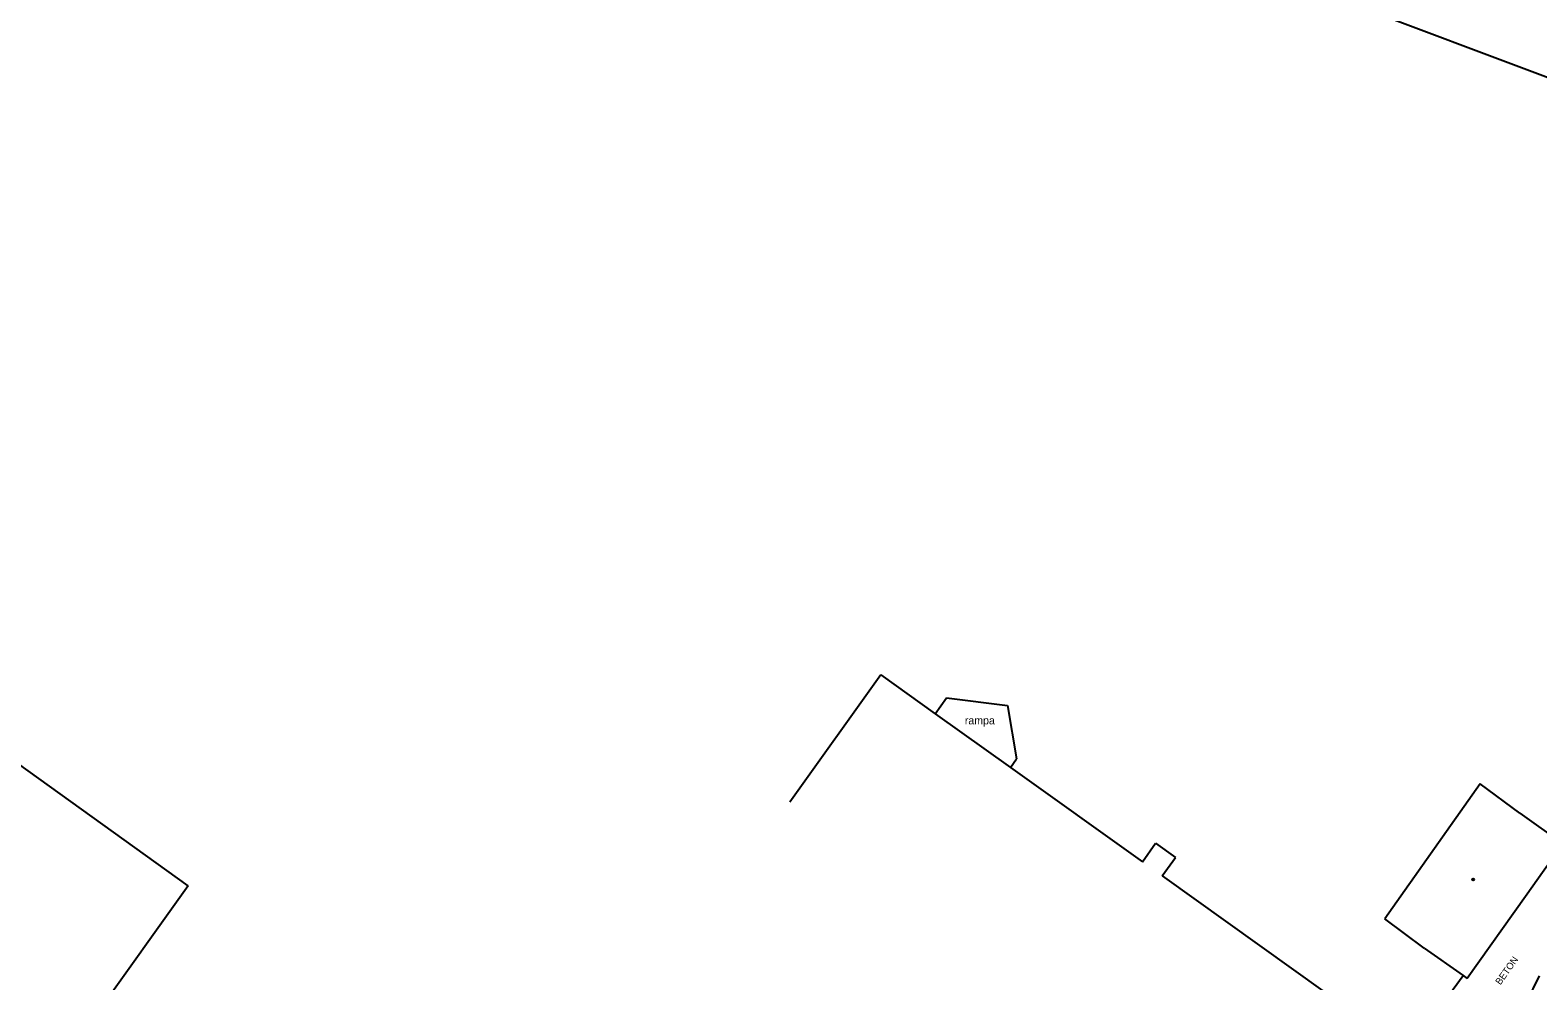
# Model space of a CAD drawing. Extents: x -539515 to -538098, y -1182060 to -1180157.
# Drawn here: x -538555.7 to -538413, y -1181057.1 to -1180967.1 of the extents above; entities that cross this region are included whole.
import ezdxf

# ---------------------------------------------------------------- set-up
doc = ezdxf.new("R2010")
doc.units = 0
for name, color, linetype in [('Vrstva 1', 7, 'Continuous'), ('Vrstva 11', 7, 'Continuous'), ('Vrstva 13', 7, 'Continuous'), ('Vrstva 39', 7, 'Continuous'), ('Vrstva 40', 7, 'Continuous'), ('Vrstva 41', 7, 'Continuous'), ('Vrstva 68', 7, 'Continuous'), ('Vrstva 88', 7, 'Continuous')]:
    doc.layers.add(name, color=color, linetype=linetype)

msp = doc.modelspace()

# ---------------------------------------------------------------- linework, layer by layer
at = {"layer": 'Vrstva 1'}
for p, q in [((-538540.74, -1181048.06), (-538570.784, -1181026.528)), ((-538475.2, -1181028.1), (-538483.793, -1181040.136)), ((-538418.479, -1181038.398), (-538427.49, -1181051.18)), ((-538414.72, -1181041.2), (-538418.479, -1181038.398)), ((-538414.72, -1181041.2), (-538410.64, -1181044.09)), ((-538450.428, -1181045.787), (-538449.18, -1181044.04)), ((-538449.18, -1181044.04), (-538447.308, -1181045.377)), ((-538410.64, -1181044.09), (-538414.162, -1181049.062)), ((-538448.556, -1181047.124), (-538447.308, -1181045.377)), ((-538448.556, -1181047.124), (-538428.924, -1181061.152)), ((-538540.74, -1181048.06), (-538550.075, -1181061.091)), ((-538414.162, -1181049.062), (-538419.68, -1181056.85)), ((-538423.76, -1181053.96), (-538427.49, -1181051.18))]:
    msp.add_line(p, q, dxfattribs=at)
for points in [[(-538475.2, -1181028.1), (-538470.038, -1181031.786)], [(-538470.038, -1181031.786), (-538462.929, -1181036.861)], [(-538462.929, -1181036.861), (-538450.428, -1181045.787)], [(-538423.76, -1181053.96), (-538420.088, -1181056.56)], [(-538420.088, -1181056.56), (-538419.68, -1181056.85)]]:
    msp.add_lwpolyline(points, dxfattribs=at)
at = {"layer": 'Vrstva 11'}
msp.add_line((-538423.48, -1181061.2), (-538420.088, -1181056.56), dxfattribs=at)
at = {"layer": 'Vrstva 13'}
for p, q in [((-538470.038, -1181031.786), (-538468.97, -1181030.29)), ((-538462.929, -1181036.861), (-538462.35, -1181036.05))]:
    msp.add_line(p, q, dxfattribs=at)
for points in [[(-538468.97, -1181030.29), (-538463.21, -1181031)], [(-538463.21, -1181031), (-538462.35, -1181036.05)]]:
    msp.add_lwpolyline(points, dxfattribs=at)
at = {"layer": 'Vrstva 39'}
for radius in [0.09, 0.0398]:
    msp.add_circle((-538419.133, -1181047.46), radius, dxfattribs=at)
at = {"layer": 'Vrstva 68'}
msp.add_line((-538376.61, -1180984.92), (-538449.9, -1180957.36), dxfattribs=at)
at = {"layer": 'Vrstva 88'}
msp.add_lwpolyline([(-538416.499, -1181064.117), (-538416.054, -1181063.171), (-538415.662, -1181062.345), (-538414.971, -1181060.901), (-538414.447, -1181059.821), (-538414.052, -1181059.011), (-538413.454, -1181057.8), (-538412.85, -1181056.59)], dxfattribs=at)

# ---------------------------------------------------------------- texts
at = {"layer": 'Vrstva 40'}
msp.add_text('BETON', height=0.65, rotation=54.6838, dxfattribs=at).set_placement((-538416.551, -1181057.494))
at = {"layer": 'Vrstva 41'}
msp.add_text('rampa', height=0.75, dxfattribs=at).set_placement((-538467.24, -1181032.787))

doc.saveas('drawing.dxf')
